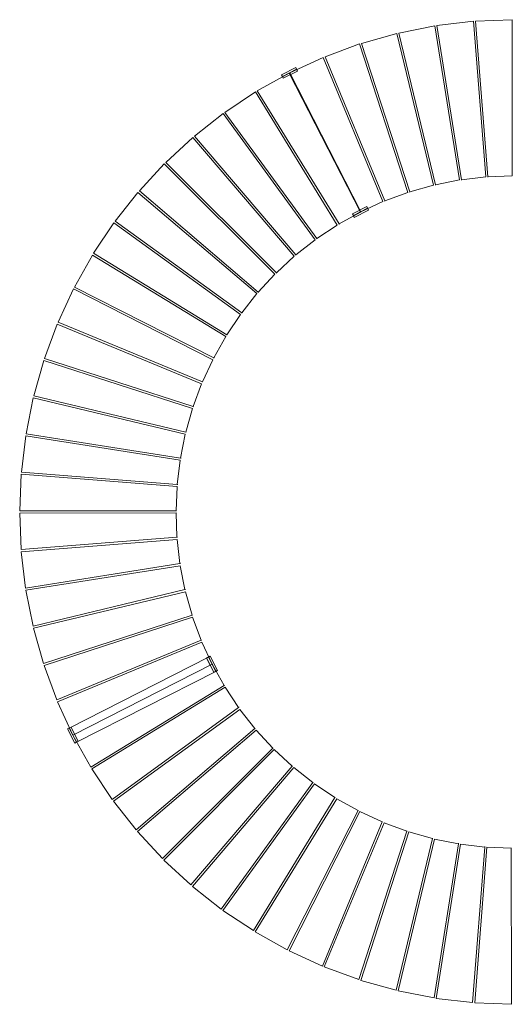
# Model space of a CAD drawing. Header units: metres. Extents: x 538891 to 1080079, y 6588829 to 13178720.
# Tile 615 of 656: x 540292.72 to 540294.56, y 6589244.86 to 6589248.55. Entities that reach past the tile are written whole.
import ezdxf

# ---------------------------------------------------------------- set-up
doc = ezdxf.new("R2010")
doc.units = ezdxf.units.M
doc.header["$LTSCALE"] = 0.4
doc.layers.add('KINO_VORMISTUS', color=7, linetype='Continuous')

msp = doc.modelspace()

# ---------------------------------------------------------------- linework, layer by layer
at = {"layer": 'KINO_VORMISTUS', "color": 7, "linetype": 'Continuous', "lineweight": 5}
for points in [[(540294.3669, 6589247.9459), (540294.2773, 6589247.928), (540294.1403, 6589248.4967), (540294.2749, 6589248.5236), (540294.3669, 6589247.9459)], [(540294.2749, 6589248.5236), (540294.1403, 6589248.4967), (540294.1403, 6589248.4967), (540294.2749, 6589248.5236), (540294.2749, 6589248.5236)], [(540294.2773, 6589247.928), (540294.3669, 6589247.9459), (540294.2749, 6589248.5236), (540294.1403, 6589248.4967), (540294.2773, 6589247.928)], [(540294.2749, 6589248.5236), (540294.3669, 6589247.9459), (540294.3669, 6589247.9459), (540294.2749, 6589248.5236), (540294.2749, 6589248.5236)], [(540294.4655, 6589247.9576), (540294.3749, 6589247.9468), (540294.2829, 6589248.5246), (540294.4192, 6589248.5408), (540294.4655, 6589247.9576)], [(540294.4192, 6589248.5408), (540294.2829, 6589248.5246), (540294.2829, 6589248.5246), (540294.4192, 6589248.5408), (540294.4192, 6589248.5408)], [(540294.3749, 6589247.9468), (540294.4655, 6589247.9576), (540294.4192, 6589248.5408), (540294.2829, 6589248.5246), (540294.3749, 6589247.9468)], [(540294.2829, 6589248.5246), (540294.2829, 6589248.5246), (540294.3749, 6589247.9468), (540294.3749, 6589247.9468), (540294.2829, 6589248.5246)], [(540294.4192, 6589248.5408), (540294.4655, 6589247.9576), (540294.4655, 6589247.9576), (540294.4192, 6589248.5408), (540294.4192, 6589248.5408)], [(540294.5648, 6589247.9616), (540294.4735, 6589247.958), (540294.4272, 6589248.5411), (540294.5643, 6589248.5466), (540294.5648, 6589247.9616)], [(540294.5643, 6589248.5466), (540294.4272, 6589248.5411), (540294.4272, 6589248.5411), (540294.5643, 6589248.5466), (540294.5643, 6589248.5466)], [(540294.4735, 6589247.958), (540294.5648, 6589247.9616), (540294.5643, 6589248.5466), (540294.4272, 6589248.5411), (540294.4735, 6589247.958)], [(540294.4272, 6589248.5411), (540294.4272, 6589248.5411), (540294.4735, 6589247.958), (540294.4735, 6589247.958), (540294.4272, 6589248.5411)], [(540294.5643, 6589248.5466), (540294.5648, 6589247.9616), (540294.5648, 6589247.9616), (540294.5643, 6589248.5466), (540294.5643, 6589248.5466)], [(540294.2695, 6589247.9264), (540294.1816, 6589247.9016), (540294.0004, 6589248.4578), (540294.1325, 6589248.4952), (540294.2695, 6589247.9264)], [(540294.1325, 6589248.4952), (540294.0004, 6589248.4578), (540294.0004, 6589248.4578), (540294.1325, 6589248.4952), (540294.1325, 6589248.4952)], [(540294.1816, 6589247.9016), (540294.2695, 6589247.9264), (540294.1325, 6589248.4952), (540294.0004, 6589248.4578), (540294.1816, 6589247.9016)], [(540294.1325, 6589248.4952), (540294.2695, 6589247.9264), (540294.2695, 6589247.9264), (540294.1325, 6589248.4952), (540294.1325, 6589248.4952)], [(540294.1403, 6589248.4967), (540294.1403, 6589248.4967), (540294.2773, 6589247.928), (540294.2773, 6589247.928), (540294.1403, 6589248.4967)], [(540294.1739, 6589247.8994), (540294.0883, 6589247.8677), (540293.864, 6589248.408), (540293.9927, 6589248.4556), (540294.1739, 6589247.8994)], [(540293.9927, 6589248.4556), (540293.864, 6589248.408), (540293.864, 6589248.408), (540293.9927, 6589248.4556), (540293.9927, 6589248.4556)], [(540294.0883, 6589247.8677), (540294.1739, 6589247.8994), (540293.9927, 6589248.4556), (540293.864, 6589248.408), (540294.0883, 6589247.8677)], [(540293.9927, 6589248.4556), (540294.1739, 6589247.8994), (540294.1739, 6589247.8994), (540293.9927, 6589248.4556), (540293.9927, 6589248.4556)], [(540294.0004, 6589248.4578), (540294.0004, 6589248.4578), (540294.1816, 6589247.9016), (540294.1816, 6589247.9016), (540294.0004, 6589248.4578)], [(540294.0808, 6589247.865), (540293.9979, 6589247.8267), (540293.7319, 6589248.3477), (540293.8565, 6589248.4053), (540294.0808, 6589247.865)], [(540293.8565, 6589248.4053), (540293.7319, 6589248.3477), (540293.7319, 6589248.3477), (540293.8565, 6589248.4053), (540293.8565, 6589248.4053)], [(540293.9979, 6589247.8267), (540294.0808, 6589247.865), (540293.8565, 6589248.4053), (540293.7319, 6589248.3477), (540293.9979, 6589247.8267)], [(540293.8565, 6589248.4053), (540294.0808, 6589247.865), (540294.0808, 6589247.865), (540293.8565, 6589248.4053), (540293.8565, 6589248.4053)], [(540293.864, 6589248.408), (540293.864, 6589248.408), (540294.0883, 6589247.8677), (540294.0883, 6589247.8677), (540293.864, 6589248.408)], [(540293.9961, 6589247.8258), (540293.9164, 6589247.7811), (540293.6104, 6589248.2796), (540293.7301, 6589248.3468), (540293.9961, 6589247.8258)], [(540293.7301, 6589248.3468), (540293.6104, 6589248.2796), (540293.6104, 6589248.2796), (540293.7301, 6589248.3468), (540293.7301, 6589248.3468)], [(540293.9164, 6589247.7811), (540293.9961, 6589247.8258), (540293.7301, 6589248.3468), (540293.6104, 6589248.2796), (540293.9164, 6589247.7811)], [(540293.7009, 6589248.3403), (540293.7043, 6589248.3336), (540293.7577, 6589248.3609), (540293.7543, 6589248.3676), (540293.7009, 6589248.3403)], [(540293.7009, 6589248.3403), (540293.7543, 6589248.3676), (540293.7611, 6589248.3542), (540293.7077, 6589248.3269), (540293.7009, 6589248.3403)], [(540293.7009, 6589248.3403), (540293.7543, 6589248.3676), (540293.7543, 6589248.3676), (540293.7009, 6589248.3403), (540293.7009, 6589248.3403)], [(540293.7077, 6589248.3269), (540293.7009, 6589248.3403)], [(540293.7611, 6589248.3542), (540293.7577, 6589248.3609), (540293.7043, 6589248.3336), (540293.7077, 6589248.3269), (540293.7611, 6589248.3542)], [(540293.7577, 6589248.3609), (540293.7043, 6589248.3336), (540293.7043, 6589248.3336), (540293.7577, 6589248.3609), (540293.7577, 6589248.3609)], [(540293.7611, 6589248.3542), (540293.7611, 6589248.3542), (540293.7077, 6589248.3269), (540293.7077, 6589248.3269), (540293.7611, 6589248.3542)], [(540293.7301, 6589248.3468), (540293.9961, 6589247.8258), (540293.9961, 6589247.8258), (540293.7301, 6589248.3468), (540293.7301, 6589248.3468)], [(540293.7319, 6589248.3477), (540293.7319, 6589248.3477), (540293.9979, 6589247.8267), (540293.9979, 6589247.8267), (540293.7319, 6589248.3477)], [(540293.7543, 6589248.3676), (540293.7611, 6589248.3542)], [(540293.9094, 6589247.7772), (540293.8336, 6589247.7264), (540293.4893, 6589248.1994), (540293.6034, 6589248.2757), (540293.9094, 6589247.7772)], [(540293.6034, 6589248.2757), (540293.4893, 6589248.1994), (540293.4893, 6589248.1994), (540293.6034, 6589248.2757), (540293.6034, 6589248.2757)], [(540293.8336, 6589247.7264), (540293.9094, 6589247.7772), (540293.6034, 6589248.2757), (540293.4893, 6589248.1994), (540293.8336, 6589247.7264)], [(540293.6034, 6589248.2757), (540293.9094, 6589247.7772), (540293.9094, 6589247.7772), (540293.6034, 6589248.2757), (540293.6034, 6589248.2757)], [(540293.6104, 6589248.2796), (540293.6104, 6589248.2796), (540293.9164, 6589247.7811), (540293.9164, 6589247.7811), (540293.6104, 6589248.2796)], [(540293.8269, 6589247.7219), (540293.7552, 6589247.6653), (540293.375, 6589248.1099), (540293.4827, 6589248.1949), (540293.8269, 6589247.7219)], [(540293.4827, 6589248.1949), (540293.375, 6589248.1099), (540293.375, 6589248.1099), (540293.4827, 6589248.1949), (540293.4827, 6589248.1949)], [(540293.7552, 6589247.6653), (540293.8269, 6589247.7219), (540293.4827, 6589248.1949), (540293.375, 6589248.1099), (540293.7552, 6589247.6653)], [(540293.4827, 6589248.1949), (540293.8269, 6589247.7219), (540293.8269, 6589247.7219), (540293.4827, 6589248.1949), (540293.4827, 6589248.1949)], [(540293.4893, 6589248.1994), (540293.4893, 6589248.1994), (540293.8336, 6589247.7264), (540293.8336, 6589247.7264), (540293.4893, 6589248.1994)], [(540293.7489, 6589247.6604), (540293.6819, 6589247.5983), (540293.268, 6589248.0117), (540293.3687, 6589248.1049), (540293.7489, 6589247.6604)], [(540293.3687, 6589248.1049), (540293.268, 6589248.0117), (540293.268, 6589248.0117), (540293.3687, 6589248.1049), (540293.3687, 6589248.1049)], [(540293.6819, 6589247.5983), (540293.7489, 6589247.6604), (540293.3687, 6589248.1049), (540293.268, 6589248.0117), (540293.6819, 6589247.5983)], [(540293.3687, 6589248.1049), (540293.7489, 6589247.6604), (540293.7489, 6589247.6604), (540293.3687, 6589248.1049), (540293.3687, 6589248.1049)], [(540293.375, 6589248.1099), (540293.375, 6589248.1099), (540293.7552, 6589247.6653), (540293.7552, 6589247.6653), (540293.375, 6589248.1099)], [(540293.6761, 6589247.5929), (540293.6141, 6589247.5258), (540293.169, 6589247.9054), (540293.2621, 6589248.0062), (540293.6761, 6589247.5929)], [(540293.2621, 6589248.0062), (540293.169, 6589247.9054), (540293.169, 6589247.9054), (540293.2621, 6589248.0062), (540293.2621, 6589248.0062)], [(540293.6141, 6589247.5258), (540293.6761, 6589247.5929), (540293.2621, 6589248.0062), (540293.169, 6589247.9054), (540293.6141, 6589247.5258)], [(540293.2621, 6589248.0062), (540293.6761, 6589247.5929), (540293.6761, 6589247.5929), (540293.2621, 6589248.0062), (540293.2621, 6589248.0062)], [(540293.268, 6589248.0117), (540293.268, 6589248.0117), (540293.6819, 6589247.5983), (540293.6819, 6589247.5983), (540293.268, 6589248.0117)], [(540294.2773, 6589247.928), (540294.3669, 6589247.9459), (540294.3669, 6589247.9459), (540294.2773, 6589247.928), (540294.2773, 6589247.928)], [(540294.3749, 6589247.9468), (540294.4655, 6589247.9576), (540294.4655, 6589247.9576), (540294.3749, 6589247.9468), (540294.3749, 6589247.9468)], [(540294.3749, 6589247.9468), (540294.3751, 6589247.9452)], [(540294.4735, 6589247.958), (540294.5648, 6589247.9616), (540294.5648, 6589247.9616), (540294.4735, 6589247.958), (540294.4735, 6589247.958)], [(540294.4735, 6589247.958), (540294.4737, 6589247.9563)], [(540293.6087, 6589247.5199), (540293.5522, 6589247.4481), (540293.0787, 6589247.7916), (540293.1636, 6589247.8995), (540293.6087, 6589247.5199)], [(540293.1636, 6589247.8995), (540293.0787, 6589247.7916), (540293.0787, 6589247.7916), (540293.1636, 6589247.8995), (540293.1636, 6589247.8995)], [(540293.5522, 6589247.4481), (540293.6087, 6589247.5199), (540293.1636, 6589247.8995), (540293.0787, 6589247.7916), (540293.5522, 6589247.4481)], [(540293.1636, 6589247.8995), (540293.6087, 6589247.5199), (540293.6087, 6589247.5199), (540293.1636, 6589247.8995), (540293.1636, 6589247.8995)], [(540293.169, 6589247.9054), (540293.169, 6589247.9054), (540293.6141, 6589247.5258), (540293.6141, 6589247.5258), (540293.169, 6589247.9054)], [(540294.0883, 6589247.8677), (540294.1739, 6589247.8994), (540294.1739, 6589247.8994), (540294.0883, 6589247.8677), (540294.0883, 6589247.8677)], [(540294.1816, 6589247.9016), (540294.2695, 6589247.9264), (540294.2695, 6589247.9264), (540294.1816, 6589247.9016), (540294.1816, 6589247.9016)], [(540294.1816, 6589247.9016), (540294.1822, 6589247.9)], [(540294.2773, 6589247.928), (540294.2777, 6589247.9264)], [(540293.9979, 6589247.8267), (540294.0808, 6589247.865), (540294.0808, 6589247.865), (540293.9979, 6589247.8267), (540293.9979, 6589247.8267)], [(540294.0883, 6589247.8677), (540294.0889, 6589247.8662)], [(540293.9164, 6589247.7811), (540293.9961, 6589247.8258), (540293.9961, 6589247.8258), (540293.9164, 6589247.7811), (540293.9164, 6589247.7811)], [(540294.0269, 6589247.8331), (540293.9735, 6589247.8058), (540293.9667, 6589247.8192), (540294.0201, 6589247.8465), (540294.0269, 6589247.8331)], [(540293.9667, 6589247.8192), (540293.9667, 6589247.8192), (540294.0201, 6589247.8465), (540294.0201, 6589247.8465), (540293.9667, 6589247.8192)], [(540293.9667, 6589247.8192), (540293.9701, 6589247.8125), (540294.0235, 6589247.8398), (540294.0201, 6589247.8465), (540293.9667, 6589247.8192)], [(540294.0269, 6589247.8331), (540294.0235, 6589247.8398), (540293.9701, 6589247.8125), (540293.9735, 6589247.8058), (540294.0269, 6589247.8331)], [(540293.9701, 6589247.8125), (540294.0235, 6589247.8398), (540294.0235, 6589247.8398), (540293.9701, 6589247.8125), (540293.9701, 6589247.8125)], [(540294.0269, 6589247.8331), (540293.9735, 6589247.8058), (540293.9735, 6589247.8058), (540294.0269, 6589247.8331), (540294.0269, 6589247.8331)], [(540293.9979, 6589247.8267), (540293.9986, 6589247.8251)], [(540293.5473, 6589247.4418), (540293.4966, 6589247.3659), (540292.9976, 6589247.6711), (540293.0737, 6589247.7853), (540293.5473, 6589247.4418)], [(540293.0737, 6589247.7853), (540292.9976, 6589247.6711), (540292.9976, 6589247.6711), (540293.0737, 6589247.7853), (540293.0737, 6589247.7853)], [(540293.4966, 6589247.3659), (540293.5473, 6589247.4418), (540293.0737, 6589247.7853), (540292.9976, 6589247.6711), (540293.4966, 6589247.3659)], [(540293.0737, 6589247.7853), (540293.5473, 6589247.4418), (540293.5473, 6589247.4418), (540293.0737, 6589247.7853), (540293.0737, 6589247.7853)], [(540293.0787, 6589247.7916), (540293.0787, 6589247.7916), (540293.5522, 6589247.4481), (540293.5522, 6589247.4481), (540293.0787, 6589247.7916)], [(540293.8336, 6589247.7264), (540293.9094, 6589247.7772), (540293.9094, 6589247.7772), (540293.8336, 6589247.7264), (540293.8336, 6589247.7264)], [(540293.9164, 6589247.7811), (540293.9173, 6589247.7796)], [(540293.7552, 6589247.6653), (540293.8269, 6589247.7219), (540293.8269, 6589247.7219), (540293.7552, 6589247.6653), (540293.7552, 6589247.6653)], [(540293.8336, 6589247.7264), (540293.8346, 6589247.725)], [(540292.9976, 6589247.6711), (540292.9976, 6589247.6711), (540293.4966, 6589247.3659), (540293.4966, 6589247.3659), (540292.9976, 6589247.6711)], [(540293.4921, 6589247.3592), (540293.4476, 6589247.2795), (540292.9261, 6589247.5447), (540292.9931, 6589247.6645), (540293.4921, 6589247.3592)], [(540292.9931, 6589247.6645), (540292.9261, 6589247.5447), (540292.9261, 6589247.5447), (540292.9931, 6589247.6645), (540292.9931, 6589247.6645)], [(540293.4476, 6589247.2795), (540293.4921, 6589247.3592), (540292.9931, 6589247.6645), (540292.9261, 6589247.5447), (540293.4476, 6589247.2795)], [(540292.9931, 6589247.6645), (540293.4921, 6589247.3592), (540293.4921, 6589247.3592), (540292.9931, 6589247.6645), (540292.9931, 6589247.6645)], [(540293.6819, 6589247.5983), (540293.7489, 6589247.6604), (540293.7489, 6589247.6604), (540293.6819, 6589247.5983), (540293.6819, 6589247.5983)], [(540293.7552, 6589247.6653), (540293.7563, 6589247.664)], [(540293.6819, 6589247.5983), (540293.6831, 6589247.5971)], [(540293.6141, 6589247.5258), (540293.6761, 6589247.5929), (540293.6761, 6589247.5929), (540293.6141, 6589247.5258), (540293.6141, 6589247.5258)], [(540293.4437, 6589247.2725), (540293.4055, 6589247.1895), (540292.8649, 6589247.413), (540292.9222, 6589247.5377), (540293.4437, 6589247.2725)], [(540292.9222, 6589247.5377), (540292.8649, 6589247.413), (540292.8649, 6589247.413), (540292.9222, 6589247.5377), (540292.9222, 6589247.5377)], [(540293.4055, 6589247.1895), (540293.4437, 6589247.2725), (540292.9222, 6589247.5377), (540292.8649, 6589247.413), (540293.4055, 6589247.1895)], [(540292.9222, 6589247.5377), (540293.4437, 6589247.2725), (540293.4437, 6589247.2725), (540292.9222, 6589247.5377), (540292.9222, 6589247.5377)], [(540292.9261, 6589247.5447), (540292.9261, 6589247.5447), (540293.4476, 6589247.2795), (540293.4476, 6589247.2795), (540292.9261, 6589247.5447)], [(540293.6141, 6589247.5258), (540293.6154, 6589247.5247)], [(540293.5522, 6589247.4481), (540293.6087, 6589247.5199), (540293.6087, 6589247.5199), (540293.5522, 6589247.4481), (540293.5522, 6589247.4481)], [(540292.8649, 6589247.413), (540292.8649, 6589247.413), (540293.4055, 6589247.1895), (540293.4055, 6589247.1895), (540292.8649, 6589247.413)], [(540293.4966, 6589247.3659), (540293.5473, 6589247.4418), (540293.5473, 6589247.4418), (540293.4966, 6589247.3659), (540293.4966, 6589247.3659)], [(540293.5522, 6589247.4481), (540293.5536, 6589247.4471)], [(540293.4022, 6589247.1823), (540293.3706, 6589247.0966), (540292.8141, 6589247.2769), (540292.8615, 6589247.4057), (540293.4022, 6589247.1823)], [(540292.8615, 6589247.4057), (540292.8141, 6589247.2769), (540292.8141, 6589247.2769), (540292.8615, 6589247.4057), (540292.8615, 6589247.4057)], [(540293.3706, 6589247.0966), (540293.4022, 6589247.1823), (540292.8615, 6589247.4057), (540292.8141, 6589247.2769), (540293.3706, 6589247.0966)], [(540292.8615, 6589247.4057), (540293.4022, 6589247.1823), (540293.4022, 6589247.1823), (540292.8615, 6589247.4057), (540292.8615, 6589247.4057)], [(540293.4476, 6589247.2795), (540293.4921, 6589247.3592), (540293.4921, 6589247.3592), (540293.4476, 6589247.2795), (540293.4476, 6589247.2795)], [(540293.4966, 6589247.3659), (540293.498, 6589247.365)], [(540293.3678, 6589247.0891), (540293.3431, 6589247.0011), (540292.7742, 6589247.1373), (540292.8113, 6589247.2694), (540293.3678, 6589247.0891)], [(540292.8113, 6589247.2694), (540292.7742, 6589247.1373), (540292.7742, 6589247.1373), (540292.8113, 6589247.2694), (540292.8113, 6589247.2694)], [(540293.3431, 6589247.0011), (540293.3678, 6589247.0891), (540292.8113, 6589247.2694), (540292.7742, 6589247.1373), (540293.3431, 6589247.0011)], [(540292.8113, 6589247.2694), (540293.3678, 6589247.0891), (540293.3678, 6589247.0891), (540292.8113, 6589247.2694), (540292.8113, 6589247.2694)], [(540292.8141, 6589247.2769), (540292.8141, 6589247.2769), (540293.3706, 6589247.0966), (540293.3706, 6589247.0966), (540292.8141, 6589247.2769)], [(540293.4055, 6589247.1895), (540293.4437, 6589247.2725), (540293.4437, 6589247.2725), (540293.4055, 6589247.1895), (540293.4055, 6589247.1895)], [(540293.4476, 6589247.2795), (540293.4491, 6589247.2787)], [(540293.3706, 6589247.0966), (540293.4022, 6589247.1823), (540293.4022, 6589247.1823), (540293.3706, 6589247.0966), (540293.3706, 6589247.0966)], [(540293.4055, 6589247.1895), (540293.4071, 6589247.1889)], [(540293.341, 6589246.9934), (540293.3232, 6589246.9039), (540292.7453, 6589246.9949), (540292.772, 6589247.1296), (540293.341, 6589246.9934)], [(540292.772, 6589247.1296), (540292.7453, 6589246.9949), (540292.7453, 6589246.9949), (540292.772, 6589247.1296), (540292.772, 6589247.1296)], [(540293.3232, 6589246.9039), (540293.341, 6589246.9934), (540292.772, 6589247.1296), (540292.7453, 6589246.9949), (540293.3232, 6589246.9039)], [(540292.772, 6589247.1296), (540293.341, 6589246.9934), (540293.341, 6589246.9934), (540292.772, 6589247.1296), (540292.772, 6589247.1296)], [(540292.7742, 6589247.1373), (540292.7742, 6589247.1373), (540293.3431, 6589247.0011), (540293.3431, 6589247.0011), (540292.7742, 6589247.1373)], [(540293.3431, 6589247.0011), (540293.3678, 6589247.0891), (540293.3678, 6589247.0891), (540293.3431, 6589247.0011), (540293.3431, 6589247.0011)], [(540293.3706, 6589247.0966), (540293.3722, 6589247.096)], [(540293.3217, 6589246.896), (540293.311, 6589246.8053), (540292.7278, 6589246.8508), (540292.7438, 6589246.9871), (540293.3217, 6589246.896)], [(540292.7438, 6589246.9871), (540292.7278, 6589246.8508), (540292.7278, 6589246.8508), (540292.7438, 6589246.9871), (540292.7438, 6589246.9871)], [(540293.311, 6589246.8053), (540293.3217, 6589246.896), (540292.7438, 6589246.9871), (540292.7278, 6589246.8508), (540293.311, 6589246.8053)], [(540292.7438, 6589246.9871), (540293.3217, 6589246.896), (540293.3217, 6589246.896), (540292.7438, 6589246.9871), (540292.7438, 6589246.9871)], [(540292.7453, 6589246.9949), (540292.7453, 6589246.9949), (540293.3232, 6589246.9039), (540293.3232, 6589246.9039), (540292.7453, 6589246.9949)], [(540293.3232, 6589246.9039), (540293.341, 6589246.9934), (540293.341, 6589246.9934), (540293.3232, 6589246.9039), (540293.3232, 6589246.9039)], [(540293.3431, 6589247.0011), (540293.3448, 6589247.0007)], [(540293.311, 6589246.8053), (540293.3217, 6589246.896), (540293.3217, 6589246.896), (540293.311, 6589246.8053), (540293.311, 6589246.8053)], [(540293.3232, 6589246.9039), (540293.3249, 6589246.9036)], [(540293.3101, 6589246.7974), (540293.3065, 6589246.7061), (540292.7215, 6589246.7057), (540292.7268, 6589246.8428), (540293.3101, 6589246.7974)], [(540292.7268, 6589246.8428), (540292.7215, 6589246.7057), (540292.7215, 6589246.7057), (540292.7268, 6589246.8428), (540292.7268, 6589246.8428)], [(540293.3065, 6589246.7061), (540293.3101, 6589246.7974), (540292.7268, 6589246.8428), (540292.7215, 6589246.7057), (540293.3065, 6589246.7061)], [(540292.7268, 6589246.8428), (540293.3101, 6589246.7974), (540293.3101, 6589246.7974), (540292.7268, 6589246.8428), (540292.7268, 6589246.8428)], [(540292.7278, 6589246.8508), (540292.7278, 6589246.8508), (540293.311, 6589246.8053), (540293.311, 6589246.8053), (540292.7278, 6589246.8508)], [(540293.3065, 6589246.7061), (540293.3101, 6589246.7974), (540293.3101, 6589246.7974), (540293.3065, 6589246.7061), (540293.3065, 6589246.7061)], [(540293.311, 6589246.8053), (540293.3127, 6589246.8052)], [(540293.3062, 6589246.6981), (540293.3099, 6589246.6069), (540292.7267, 6589246.5605), (540292.7212, 6589246.6977), (540293.3062, 6589246.6981)], [(540292.7212, 6589246.6977), (540293.3062, 6589246.6981), (540293.3062, 6589246.6981), (540292.7212, 6589246.6977), (540292.7212, 6589246.6977)], [(540293.3099, 6589246.6069), (540293.3062, 6589246.6981), (540292.7212, 6589246.6977), (540292.7267, 6589246.5605), (540293.3099, 6589246.6069)], [(540292.7212, 6589246.6977), (540292.7267, 6589246.5605), (540292.7267, 6589246.5605), (540292.7212, 6589246.6977), (540292.7212, 6589246.6977)], [(540292.7215, 6589246.7057), (540292.7215, 6589246.7057), (540293.3065, 6589246.7061), (540293.3065, 6589246.7061), (540292.7215, 6589246.7057)], [(540293.3099, 6589246.6069), (540293.3062, 6589246.6981), (540293.3062, 6589246.6981), (540293.3099, 6589246.6069), (540293.3099, 6589246.6069)], [(540293.3065, 6589246.7061), (540293.3082, 6589246.7061)], [(540292.7267, 6589246.5605), (540292.7267, 6589246.5605), (540293.3099, 6589246.6069), (540293.3099, 6589246.6069), (540292.7267, 6589246.5605)], [(540293.3099, 6589246.6069), (540293.3116, 6589246.607)], [(540293.3102, 6589246.5989), (540293.321, 6589246.5082), (540292.7433, 6589246.4162), (540292.727, 6589246.5525), (540293.3102, 6589246.5989)], [(540292.727, 6589246.5525), (540293.3102, 6589246.5989), (540293.3102, 6589246.5989), (540292.727, 6589246.5525), (540292.727, 6589246.5525)], [(540293.321, 6589246.5082), (540293.3102, 6589246.5989), (540292.727, 6589246.5525), (540292.7433, 6589246.4162), (540293.321, 6589246.5082)], [(540293.321, 6589246.5082), (540293.3102, 6589246.5989), (540293.3102, 6589246.5989), (540293.321, 6589246.5082), (540293.321, 6589246.5082)], [(540292.727, 6589246.5525), (540292.7433, 6589246.4162), (540292.7433, 6589246.4162), (540292.727, 6589246.5525), (540292.727, 6589246.5525)], [(540292.7433, 6589246.4162), (540292.7433, 6589246.4162), (540293.321, 6589246.5082), (540293.321, 6589246.5082), (540292.7433, 6589246.4162)], [(540293.322, 6589246.5002), (540293.3398, 6589246.4107), (540292.7711, 6589246.2737), (540292.7442, 6589246.4083), (540293.322, 6589246.5002)], [(540292.7442, 6589246.4083), (540293.322, 6589246.5002), (540293.322, 6589246.5002), (540292.7442, 6589246.4083), (540292.7442, 6589246.4083)], [(540293.3398, 6589246.4107), (540293.322, 6589246.5002), (540292.7442, 6589246.4083), (540292.7711, 6589246.2737), (540293.3398, 6589246.4107)], [(540293.321, 6589246.5082), (540293.3227, 6589246.5084)], [(540293.3398, 6589246.4107), (540293.322, 6589246.5002), (540293.322, 6589246.5002), (540293.3398, 6589246.4107), (540293.3398, 6589246.4107)], [(540292.7442, 6589246.4083), (540292.7711, 6589246.2737), (540292.7711, 6589246.2737), (540292.7442, 6589246.4083), (540292.7442, 6589246.4083)], [(540292.7711, 6589246.2737), (540292.7711, 6589246.2737), (540293.3398, 6589246.4107), (540293.3398, 6589246.4107), (540292.7711, 6589246.2737)], [(540293.3414, 6589246.4028), (540293.3663, 6589246.3149), (540292.81, 6589246.1337), (540292.7727, 6589246.2658), (540293.3414, 6589246.4028)], [(540292.7727, 6589246.2658), (540293.3414, 6589246.4028), (540293.3414, 6589246.4028), (540292.7727, 6589246.2658), (540292.7727, 6589246.2658)], [(540293.3663, 6589246.3149), (540293.3414, 6589246.4028), (540292.7727, 6589246.2658), (540292.81, 6589246.1337), (540293.3663, 6589246.3149)], [(540293.3398, 6589246.4107), (540293.3415, 6589246.4111)], [(540293.3663, 6589246.3149), (540293.3414, 6589246.4028), (540293.3414, 6589246.4028), (540293.3663, 6589246.3149), (540293.3663, 6589246.3149)], [(540292.81, 6589246.1337), (540292.81, 6589246.1337), (540293.3663, 6589246.3149), (540293.3663, 6589246.3149), (540292.81, 6589246.1337)], [(540293.3684, 6589246.3072), (540293.4001, 6589246.2216), (540292.8598, 6589245.9973), (540292.8122, 6589246.126), (540293.3684, 6589246.3072)], [(540292.8122, 6589246.126), (540293.3684, 6589246.3072), (540293.3684, 6589246.3072), (540292.8122, 6589246.126), (540292.8122, 6589246.126)], [(540293.4001, 6589246.2216), (540293.3684, 6589246.3072), (540292.8122, 6589246.126), (540292.8598, 6589245.9973), (540293.4001, 6589246.2216)], [(540293.3663, 6589246.3149), (540293.3679, 6589246.3155)], [(540293.4001, 6589246.2216), (540293.3684, 6589246.3072), (540293.3684, 6589246.3072), (540293.4001, 6589246.2216), (540293.4001, 6589246.2216)], [(540292.7727, 6589246.2658), (540292.81, 6589246.1337), (540292.81, 6589246.1337), (540292.7727, 6589246.2658), (540292.7727, 6589246.2658)], [(540292.8598, 6589245.9973), (540292.8598, 6589245.9973), (540293.4001, 6589246.2216), (540293.4001, 6589246.2216), (540292.8598, 6589245.9973)], [(540293.4029, 6589246.2141), (540293.4412, 6589246.1312), (540292.9202, 6589245.8652), (540292.8626, 6589245.9898), (540293.4029, 6589246.2141)], [(540292.8626, 6589245.9898), (540293.4029, 6589246.2141), (540293.4029, 6589246.2141), (540292.8626, 6589245.9898), (540292.8626, 6589245.9898)], [(540293.4412, 6589246.1312), (540293.4029, 6589246.2141), (540292.8626, 6589245.9898), (540292.9202, 6589245.8652), (540293.4412, 6589246.1312)], [(540293.4001, 6589246.2216), (540293.4017, 6589246.2222)], [(540293.4412, 6589246.1312), (540293.4029, 6589246.2141), (540293.4029, 6589246.2141), (540293.4412, 6589246.1312), (540293.4412, 6589246.1312)], [(540292.9065, 6589245.8919), (540292.9202, 6589245.8652), (540293.4412, 6589246.1312), (540293.4276, 6589246.1579), (540292.9065, 6589245.8919)], [(540292.9065, 6589245.8919), (540293.4276, 6589246.1579), (540293.4276, 6589246.1579), (540292.9065, 6589245.8919), (540292.9065, 6589245.8919)], [(540292.9202, 6589245.8652), (540292.9065, 6589245.8919), (540293.4276, 6589246.1579), (540293.4412, 6589246.1312), (540292.9202, 6589245.8652)], [(540293.4342, 6589246.1613), (540293.4615, 6589246.1079), (540293.4482, 6589246.1011), (540293.4209, 6589246.1545), (540293.4342, 6589246.1613)], [(540293.4343, 6589246.1612), (540293.4616, 6589246.1077), (540293.4482, 6589246.1009), (540293.4209, 6589246.1543), (540293.4343, 6589246.1612)], [(540293.4482, 6589246.1011), (540293.4548, 6589246.1045), (540293.4276, 6589246.1579), (540293.4209, 6589246.1545), (540293.4482, 6589246.1011)], [(540293.4482, 6589246.1009), (540293.4549, 6589246.1043), (540293.4276, 6589246.1577), (540293.4209, 6589246.1543), (540293.4482, 6589246.1009)], [(540293.4342, 6589246.1613), (540293.4276, 6589246.1579), (540293.4548, 6589246.1045), (540293.4615, 6589246.1079), (540293.4342, 6589246.1613)], [(540293.4343, 6589246.1612), (540293.4276, 6589246.1577), (540293.4549, 6589246.1043), (540293.4616, 6589246.1077), (540293.4343, 6589246.1612)], [(540293.4548, 6589246.1045), (540293.4276, 6589246.1579), (540293.4276, 6589246.1579), (540293.4548, 6589246.1045), (540293.4548, 6589246.1045)], [(540293.4276, 6589246.1579), (540293.4412, 6589246.1312), (540293.4412, 6589246.1312), (540293.4276, 6589246.1579), (540293.4276, 6589246.1579)], [(540293.4549, 6589246.1043), (540293.4276, 6589246.1577), (540293.4276, 6589246.1577), (540293.4549, 6589246.1043), (540293.4549, 6589246.1043)], [(540293.4342, 6589246.1613), (540293.4615, 6589246.1079), (540293.4615, 6589246.1079), (540293.4342, 6589246.1613), (540293.4342, 6589246.1613)], [(540293.4343, 6589246.1612), (540293.4616, 6589246.1077), (540293.4616, 6589246.1077), (540293.4343, 6589246.1612), (540293.4343, 6589246.1612)], [(540292.8122, 6589246.126), (540292.8598, 6589245.9973), (540292.8598, 6589245.9973), (540292.8122, 6589246.126), (540292.8122, 6589246.126)], [(540292.9202, 6589245.8652), (540292.9202, 6589245.8652), (540293.4412, 6589246.1312), (540293.4412, 6589246.1312), (540292.9202, 6589245.8652)], [(540292.9202, 6589245.8652), (540292.9338, 6589245.8385), (540293.4548, 6589246.1045), (540293.4412, 6589246.1312), (540292.9202, 6589245.8652)], [(540292.9202, 6589245.8652), (540293.4412, 6589246.1312), (540293.4412, 6589246.1312), (540292.9202, 6589245.8652), (540292.9202, 6589245.8652)], [(540292.9338, 6589245.8385), (540292.9202, 6589245.8652), (540293.4412, 6589246.1312), (540293.4548, 6589246.1045), (540292.9338, 6589245.8385)], [(540293.4412, 6589246.1312), (540292.9202, 6589245.8652), (540292.9202, 6589245.8652), (540293.4412, 6589246.1312), (540293.4412, 6589246.1312)], [(540293.4412, 6589246.1312), (540293.4859, 6589246.0515), (540292.9873, 6589245.7455), (540292.9202, 6589245.8652), (540293.4412, 6589246.1312)], [(540292.9202, 6589245.8652), (540293.4412, 6589246.1312), (540293.4412, 6589246.1312), (540292.9202, 6589245.8652), (540292.9202, 6589245.8652)], [(540293.4859, 6589246.0515), (540293.4412, 6589246.1312), (540292.9202, 6589245.8652), (540292.9873, 6589245.7455), (540293.4859, 6589246.0515)], [(540293.4482, 6589246.1011), (540293.4482, 6589246.1011), (540293.4209, 6589246.1545), (540293.4209, 6589246.1545), (540293.4482, 6589246.1011)], [(540293.4482, 6589246.1009), (540293.4482, 6589246.1009), (540293.4209, 6589246.1543), (540293.4209, 6589246.1543), (540293.4482, 6589246.1009)], [(540293.4412, 6589246.1312), (540293.4427, 6589246.132)], [(540293.4412, 6589246.1312), (540293.4548, 6589246.1045), (540293.4548, 6589246.1045), (540293.4412, 6589246.1312), (540293.4412, 6589246.1312)], [(540293.4859, 6589246.0515), (540293.4412, 6589246.1312), (540293.4412, 6589246.1312), (540293.4859, 6589246.0515), (540293.4859, 6589246.0515)], [(540293.4548, 6589246.1045), (540292.9338, 6589245.8385), (540292.9338, 6589245.8385), (540293.4548, 6589246.1045), (540293.4548, 6589246.1045)], [(540293.4482, 6589246.1009), (540293.4616, 6589246.1077)], [(540292.9873, 6589245.7455), (540292.9873, 6589245.7455), (540293.4859, 6589246.0515), (540293.4859, 6589246.0515), (540292.9873, 6589245.7455)], [(540293.4859, 6589246.0515), (540293.4873, 6589246.0524)], [(540293.4898, 6589246.0446), (540293.5406, 6589245.9687), (540293.0676, 6589245.6244), (540292.9912, 6589245.7385), (540293.4898, 6589246.0446)], [(540292.9912, 6589245.7385), (540293.4898, 6589246.0446), (540293.4898, 6589246.0446), (540292.9912, 6589245.7385), (540292.9912, 6589245.7385)], [(540293.5406, 6589245.9687), (540293.4898, 6589246.0446), (540292.9912, 6589245.7385), (540293.0676, 6589245.6244), (540293.5406, 6589245.9687)], [(540293.5406, 6589245.9687), (540293.4898, 6589246.0446), (540293.4898, 6589246.0446), (540293.5406, 6589245.9687), (540293.5406, 6589245.9687)], [(540292.8626, 6589245.9898), (540292.9202, 6589245.8652), (540292.9202, 6589245.8652), (540292.8626, 6589245.9898), (540292.8626, 6589245.9898)], [(540293.0676, 6589245.6244), (540293.0676, 6589245.6244), (540293.5406, 6589245.9687), (540293.5406, 6589245.9687), (540293.0676, 6589245.6244)], [(540293.545, 6589245.962), (540293.6016, 6589245.8903), (540293.1571, 6589245.5101), (540293.072, 6589245.6178), (540293.545, 6589245.962)], [(540293.072, 6589245.6178), (540293.545, 6589245.962), (540293.545, 6589245.962), (540293.072, 6589245.6178), (540293.072, 6589245.6178)], [(540293.6016, 6589245.8903), (540293.545, 6589245.962), (540293.072, 6589245.6178), (540293.1571, 6589245.5101), (540293.6016, 6589245.8903)], [(540293.5406, 6589245.9687), (540293.542, 6589245.9697)], [(540293.6016, 6589245.8903), (540293.545, 6589245.962), (540293.545, 6589245.962), (540293.6016, 6589245.8903), (540293.6016, 6589245.8903)], [(540292.9271, 6589245.8351), (540292.8998, 6589245.8885), (540292.9132, 6589245.8953), (540292.9405, 6589245.8419), (540292.9271, 6589245.8351)], [(540292.9271, 6589245.8351), (540292.8998, 6589245.8885), (540292.9132, 6589245.8953), (540292.9405, 6589245.8419), (540292.9271, 6589245.8351)], [(540292.9132, 6589245.8953), (540292.8998, 6589245.8885)], [(540292.9271, 6589245.8351), (540292.9338, 6589245.8385), (540292.9065, 6589245.8919), (540292.8998, 6589245.8885), (540292.9271, 6589245.8351)], [(540292.9271, 6589245.8351), (540292.9338, 6589245.8385), (540292.9065, 6589245.8919), (540292.8998, 6589245.8885), (540292.9271, 6589245.8351)], [(540292.9271, 6589245.8351), (540292.8998, 6589245.8885), (540292.8998, 6589245.8885), (540292.9271, 6589245.8351), (540292.9271, 6589245.8351)], [(540292.9271, 6589245.8351), (540292.8998, 6589245.8885), (540292.8998, 6589245.8885), (540292.9271, 6589245.8351), (540292.9271, 6589245.8351)], [(540292.9132, 6589245.8953), (540292.9065, 6589245.8919), (540292.9338, 6589245.8385), (540292.9405, 6589245.8419), (540292.9132, 6589245.8953)], [(540292.9132, 6589245.8953), (540292.9065, 6589245.8919), (540292.9338, 6589245.8385), (540292.9405, 6589245.8419), (540292.9132, 6589245.8953)], [(540292.9065, 6589245.8919), (540292.9338, 6589245.8385), (540292.9338, 6589245.8385), (540292.9065, 6589245.8919), (540292.9065, 6589245.8919)], [(540292.9065, 6589245.8919), (540292.9338, 6589245.8385), (540292.9338, 6589245.8385), (540292.9065, 6589245.8919), (540292.9065, 6589245.8919)], [(540292.9202, 6589245.8652), (540292.9065, 6589245.8919), (540292.9065, 6589245.8919), (540292.9202, 6589245.8652), (540292.9202, 6589245.8652)], [(540292.9132, 6589245.8953), (540292.9132, 6589245.8953), (540292.9405, 6589245.8419), (540292.9405, 6589245.8419), (540292.9132, 6589245.8953)], [(540292.9132, 6589245.8953), (540292.9132, 6589245.8953), (540292.9405, 6589245.8419), (540292.9405, 6589245.8419), (540292.9132, 6589245.8953)], [(540292.9338, 6589245.8385), (540292.9202, 6589245.8652), (540292.9202, 6589245.8652), (540292.9338, 6589245.8385), (540292.9338, 6589245.8385)], [(540292.9202, 6589245.8652), (540292.9873, 6589245.7455), (540292.9873, 6589245.7455), (540292.9202, 6589245.8652), (540292.9202, 6589245.8652)], [(540293.1571, 6589245.5101), (540293.1571, 6589245.5101), (540293.6016, 6589245.8903), (540293.6016, 6589245.8903), (540293.1571, 6589245.5101)], [(540293.6066, 6589245.8841), (540293.6686, 6589245.817), (540293.2553, 6589245.4031), (540293.162, 6589245.5038), (540293.6066, 6589245.8841)], [(540293.162, 6589245.5038), (540293.6066, 6589245.8841), (540293.6066, 6589245.8841), (540293.162, 6589245.5038), (540293.162, 6589245.5038)], [(540293.6686, 6589245.817), (540293.6066, 6589245.8841), (540293.162, 6589245.5038), (540293.2553, 6589245.4031), (540293.6686, 6589245.817)], [(540293.6016, 6589245.8903), (540293.6029, 6589245.8914)], [(540293.6686, 6589245.817), (540293.6066, 6589245.8841), (540293.6066, 6589245.8841), (540293.6686, 6589245.817), (540293.6686, 6589245.817)], [(540293.2553, 6589245.4031), (540293.2553, 6589245.4031), (540293.6686, 6589245.817), (540293.6686, 6589245.817), (540293.2553, 6589245.4031)], [(540293.6741, 6589245.8112), (540293.7412, 6589245.7492), (540293.3616, 6589245.3041), (540293.2607, 6589245.3972), (540293.6741, 6589245.8112)], [(540293.2607, 6589245.3972), (540293.6741, 6589245.8112), (540293.6741, 6589245.8112), (540293.2607, 6589245.3972), (540293.2607, 6589245.3972)], [(540293.7412, 6589245.7492), (540293.6741, 6589245.8112), (540293.2607, 6589245.3972), (540293.3616, 6589245.3041), (540293.7412, 6589245.7492)], [(540293.6686, 6589245.817), (540293.6698, 6589245.8182)], [(540293.7412, 6589245.7492), (540293.6741, 6589245.8112), (540293.6741, 6589245.8112), (540293.7412, 6589245.7492), (540293.7412, 6589245.7492)], [(540292.9912, 6589245.7385), (540293.0676, 6589245.6244), (540293.0676, 6589245.6244), (540292.9912, 6589245.7385), (540292.9912, 6589245.7385)], [(540293.3616, 6589245.3041), (540293.3616, 6589245.3041), (540293.7412, 6589245.7492), (540293.7412, 6589245.7492), (540293.3616, 6589245.3041)], [(540293.7471, 6589245.7438), (540293.8188, 6589245.6873), (540293.4753, 6589245.2138), (540293.3675, 6589245.2987), (540293.7471, 6589245.7438)], [(540293.3675, 6589245.2987), (540293.7471, 6589245.7438), (540293.7471, 6589245.7438), (540293.3675, 6589245.2987), (540293.3675, 6589245.2987)], [(540293.8188, 6589245.6873), (540293.7471, 6589245.7438), (540293.3675, 6589245.2987), (540293.4753, 6589245.2138), (540293.8188, 6589245.6873)], [(540293.7412, 6589245.7492), (540293.7423, 6589245.7505)], [(540293.8188, 6589245.6873), (540293.7471, 6589245.7438), (540293.7471, 6589245.7438), (540293.8188, 6589245.6873), (540293.8188, 6589245.6873)], [(540293.4753, 6589245.2138), (540293.4753, 6589245.2138), (540293.8188, 6589245.6873), (540293.8188, 6589245.6873), (540293.4753, 6589245.2138)], [(540293.8251, 6589245.6824), (540293.9011, 6589245.6317), (540293.5958, 6589245.1327), (540293.4816, 6589245.2088), (540293.8251, 6589245.6824)], [(540293.4816, 6589245.2088), (540293.8251, 6589245.6824), (540293.8251, 6589245.6824), (540293.4816, 6589245.2088), (540293.4816, 6589245.2088)], [(540293.9011, 6589245.6317), (540293.8251, 6589245.6824), (540293.4816, 6589245.2088), (540293.5958, 6589245.1327), (540293.9011, 6589245.6317)], [(540293.8188, 6589245.6873), (540293.8198, 6589245.6887)], [(540293.9011, 6589245.6317), (540293.8251, 6589245.6824), (540293.8251, 6589245.6824), (540293.9011, 6589245.6317), (540293.9011, 6589245.6317)], [(540293.072, 6589245.6178), (540293.1571, 6589245.5101), (540293.1571, 6589245.5101), (540293.072, 6589245.6178), (540293.072, 6589245.6178)], [(540293.5958, 6589245.1327), (540293.5958, 6589245.1327), (540293.9011, 6589245.6317), (540293.9011, 6589245.6317), (540293.5958, 6589245.1327)], [(540293.9077, 6589245.6272), (540293.9875, 6589245.5827), (540293.7223, 6589245.0612), (540293.6025, 6589245.1282), (540293.9077, 6589245.6272)], [(540293.6025, 6589245.1282), (540293.9077, 6589245.6272), (540293.9077, 6589245.6272), (540293.6025, 6589245.1282), (540293.6025, 6589245.1282)], [(540293.9875, 6589245.5827), (540293.9077, 6589245.6272), (540293.6025, 6589245.1282), (540293.7223, 6589245.0612), (540293.9875, 6589245.5827)], [(540293.9011, 6589245.6317), (540293.902, 6589245.6331)], [(540293.9875, 6589245.5827), (540293.9077, 6589245.6272), (540293.9077, 6589245.6272), (540293.9875, 6589245.5827), (540293.9875, 6589245.5827)], [(540293.7223, 6589245.0612), (540293.7223, 6589245.0612), (540293.9875, 6589245.5827), (540293.9875, 6589245.5827), (540293.7223, 6589245.0612)], [(540293.9944, 6589245.5788), (540294.0774, 6589245.5406), (540293.8539, 6589245), (540293.7293, 6589245.0573), (540293.9944, 6589245.5788)], [(540293.7293, 6589245.0573), (540293.9944, 6589245.5788), (540293.9944, 6589245.5788), (540293.7293, 6589245.0573), (540293.7293, 6589245.0573)], [(540294.0774, 6589245.5406), (540293.9944, 6589245.5788), (540293.7293, 6589245.0573), (540293.8539, 6589245), (540294.0774, 6589245.5406)], [(540293.9875, 6589245.5827), (540293.9882, 6589245.5842)], [(540294.0774, 6589245.5406), (540293.9944, 6589245.5788), (540293.9944, 6589245.5788), (540294.0774, 6589245.5406), (540294.0774, 6589245.5406)], [(540293.8539, 6589245), (540293.8539, 6589245), (540294.0774, 6589245.5406), (540294.0774, 6589245.5406), (540293.8539, 6589245)], [(540294.0847, 6589245.5373), (540294.1704, 6589245.5057), (540293.99, 6589244.9492), (540293.8612, 6589244.9966), (540294.0847, 6589245.5373)], [(540293.8612, 6589244.9966), (540294.0847, 6589245.5373), (540294.0847, 6589245.5373), (540293.8612, 6589244.9966), (540293.8612, 6589244.9966)], [(540294.1704, 6589245.5057), (540294.0847, 6589245.5373), (540293.8612, 6589244.9966), (540293.99, 6589244.9492), (540294.1704, 6589245.5057)], [(540294.0774, 6589245.5406), (540294.0781, 6589245.5422)], [(540294.1704, 6589245.5057), (540294.0847, 6589245.5373), (540294.0847, 6589245.5373), (540294.1704, 6589245.5057), (540294.1704, 6589245.5057)], [(540293.162, 6589245.5038), (540293.2553, 6589245.4031), (540293.2553, 6589245.4031), (540293.162, 6589245.5038), (540293.162, 6589245.5038)], [(540293.99, 6589244.9492), (540293.99, 6589244.9492), (540294.1704, 6589245.5057), (540294.1704, 6589245.5057), (540293.99, 6589244.9492)], [(540294.1779, 6589245.503), (540294.2658, 6589245.4782), (540294.1297, 6589244.9093), (540293.9975, 6589244.9464), (540294.1779, 6589245.503)], [(540293.9975, 6589244.9464), (540294.1779, 6589245.503), (540294.1779, 6589245.503), (540293.9975, 6589244.9464), (540293.9975, 6589244.9464)], [(540294.2658, 6589245.4782), (540294.1779, 6589245.503), (540293.9975, 6589244.9464), (540294.1297, 6589244.9093), (540294.2658, 6589245.4782)], [(540294.1704, 6589245.5057), (540294.1709, 6589245.5073)], [(540294.2658, 6589245.4782), (540294.1779, 6589245.503), (540294.1779, 6589245.503), (540294.2658, 6589245.4782), (540294.2658, 6589245.4782)], [(540294.1297, 6589244.9093), (540294.1297, 6589244.9093), (540294.2658, 6589245.4782), (540294.2658, 6589245.4782), (540294.1297, 6589244.9093)], [(540294.2735, 6589245.4761), (540294.3631, 6589245.4583), (540294.272, 6589244.8805), (540294.1374, 6589244.9071), (540294.2735, 6589245.4761)], [(540294.1374, 6589244.9071), (540294.2735, 6589245.4761), (540294.2735, 6589245.4761), (540294.1374, 6589244.9071), (540294.1374, 6589244.9071)], [(540294.3631, 6589245.4583), (540294.2735, 6589245.4761), (540294.1374, 6589244.9071), (540294.272, 6589244.8805), (540294.3631, 6589245.4583)], [(540294.2658, 6589245.4782), (540294.2662, 6589245.4799)], [(540294.272, 6589244.8805), (540294.272, 6589244.8805), (540294.3631, 6589245.4583), (540294.3631, 6589245.4583), (540294.272, 6589244.8805)], [(540294.3631, 6589245.4583), (540294.2735, 6589245.4761), (540294.2735, 6589245.4761), (540294.3631, 6589245.4583), (540294.3631, 6589245.4583)], [(540294.3709, 6589245.4568), (540294.4616, 6589245.4461), (540294.4162, 6589244.8629), (540294.2799, 6589244.8789), (540294.3709, 6589245.4568)], [(540294.2799, 6589244.8789), (540294.3709, 6589245.4568), (540294.3709, 6589245.4568), (540294.2799, 6589244.8789), (540294.2799, 6589244.8789)], [(540294.4616, 6589245.4461), (540294.3709, 6589245.4568), (540294.2799, 6589244.8789), (540294.4162, 6589244.8629), (540294.4616, 6589245.4461)], [(540294.3631, 6589245.4583), (540294.3634, 6589245.46)], [(540294.4616, 6589245.4461), (540294.3709, 6589245.4568), (540294.3709, 6589245.4568), (540294.4616, 6589245.4461), (540294.4616, 6589245.4461)], [(540294.4162, 6589244.8629), (540294.4162, 6589244.8629), (540294.4616, 6589245.4461), (540294.4616, 6589245.4461), (540294.4162, 6589244.8629)], [(540294.4696, 6589245.4452), (540294.5608, 6589245.4416), (540294.5613, 6589244.8566), (540294.4241, 6589244.8619), (540294.4696, 6589245.4452)], [(540294.4241, 6589244.8619), (540294.4696, 6589245.4452), (540294.4696, 6589245.4452), (540294.4241, 6589244.8619), (540294.4241, 6589244.8619)], [(540294.5608, 6589245.4416), (540294.4696, 6589245.4452), (540294.4241, 6589244.8619), (540294.5613, 6589244.8566), (540294.5608, 6589245.4416)], [(540294.4616, 6589245.4461), (540294.4618, 6589245.4478)], [(540294.5608, 6589245.4416), (540294.4696, 6589245.4452), (540294.4696, 6589245.4452), (540294.5608, 6589245.4416), (540294.5608, 6589245.4416)], [(540294.5608, 6589245.4416), (540294.5608, 6589245.4434)], [(540294.5613, 6589244.8566), (540294.5613, 6589244.8566), (540294.5608, 6589245.4416), (540294.5608, 6589245.4416), (540294.5613, 6589244.8566)], [(540293.2607, 6589245.3972), (540293.3616, 6589245.3041), (540293.3616, 6589245.3041), (540293.2607, 6589245.3972), (540293.2607, 6589245.3972)], [(540293.3675, 6589245.2987), (540293.4753, 6589245.2138), (540293.4753, 6589245.2138), (540293.3675, 6589245.2987), (540293.3675, 6589245.2987)], [(540293.4816, 6589245.2088), (540293.5958, 6589245.1327), (540293.5958, 6589245.1327), (540293.4816, 6589245.2088), (540293.4816, 6589245.2088)], [(540293.6025, 6589245.1282), (540293.7223, 6589245.0612), (540293.7223, 6589245.0612), (540293.6025, 6589245.1282), (540293.6025, 6589245.1282)], [(540293.7293, 6589245.0573), (540293.8539, 6589245), (540293.8539, 6589245), (540293.7293, 6589245.0573), (540293.7293, 6589245.0573)], [(540293.8612, 6589244.9966), (540293.99, 6589244.9492), (540293.99, 6589244.9492), (540293.8612, 6589244.9966), (540293.8612, 6589244.9966)], [(540293.9975, 6589244.9464), (540294.1297, 6589244.9093), (540294.1297, 6589244.9093), (540293.9975, 6589244.9464), (540293.9975, 6589244.9464)], [(540294.1374, 6589244.9071), (540294.272, 6589244.8805), (540294.272, 6589244.8805), (540294.1374, 6589244.9071), (540294.1374, 6589244.9071)], [(540294.2799, 6589244.8789), (540294.4162, 6589244.8629), (540294.4162, 6589244.8629), (540294.2799, 6589244.8789), (540294.2799, 6589244.8789)], [(540294.4241, 6589244.8619), (540294.5613, 6589244.8566), (540294.5613, 6589244.8566), (540294.4241, 6589244.8619), (540294.4241, 6589244.8619)]]:
    msp.add_lwpolyline(points, dxfattribs=at)

doc.saveas('drawing.dxf')
